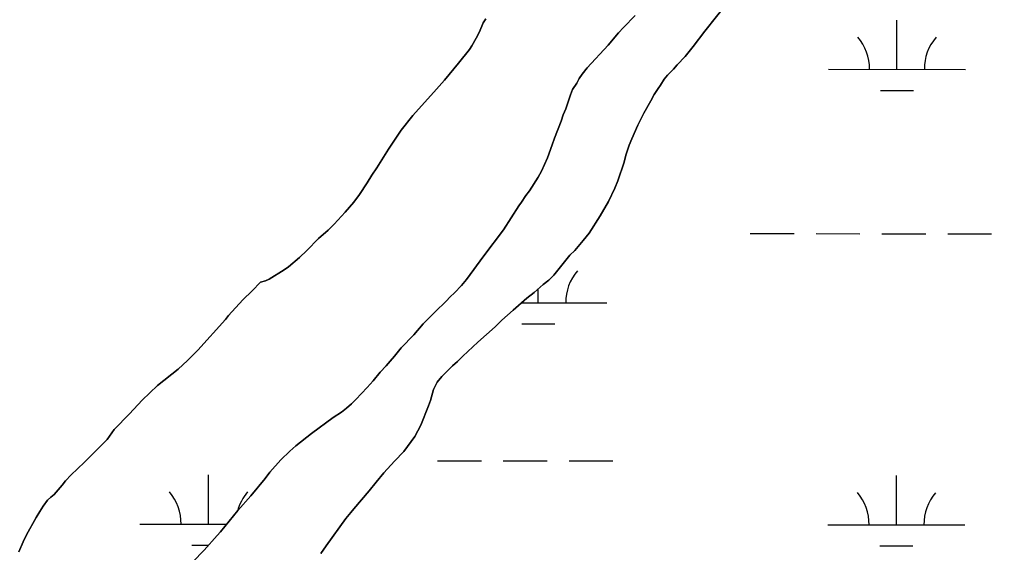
# Model space of a CAD drawing. Extents: x 3148686 to 3186545, y 916144 to 941516.
# Drawn here: x 3153841 to 3154550, y 923084 to 923473 of the extents above; entities that cross this region are included whole.
import ezdxf

# ---------------------------------------------------------------- set-up
doc = ezdxf.new("R2010")
doc.units = 0
for name, color, linetype in [('V-SITE-VEGE', 7, 'Continuous'), ('V-TOPO-SHOR', 7, 'Continuous'), ('V-WETL-SWMP', 7, 'Continuous')]:
    doc.layers.add(name, color=color, linetype=linetype)

msp = doc.modelspace()

# ---------------------------------------------------------------- linework, layer by layer
at = {"layer": 'V-SITE-VEGE'}
for p, q in [((3154357.77, 923486.32), (3154340.76, 923464.74)), ((3154281.34, 923467.45), (3154289.82, 923476.23)), ((3154179.07, 923470.85), (3154176.27, 923464.33)), ((3154180.87, 923473.81), (3154179.07, 923470.85)), ((3154277.83, 923463.61), (3154281.34, 923467.45)), ((3154176.27, 923464.33), (3154173.88, 923459.59)), ((3154270.27, 923454.46), (3154277.83, 923463.61)), ((3154340.76, 923464.74), (3154332.25, 923453.64)), ((3154170.7, 923454.06), (3154168.91, 923451.49)), ((3154173.88, 923459.59), (3154170.7, 923454.06)), ((3154254.97, 923437.99), (3154270.27, 923454.46)), ((3154332.25, 923453.64), (3154326.26, 923446.29)), ((3154168.91, 923451.49), (3154160.95, 923441.43)), ((3154326.26, 923446.29), (3154320.59, 923440.2)), ((3154160.95, 923441.43), (3154150.81, 923429)), ((3154320.59, 923440.2), (3154317.91, 923437.07)), ((3154249.06, 923430.3), (3154251.27, 923433.41)), ((3154251.27, 923433.41), (3154254.97, 923437.99)), ((3154313.35, 923432.7), (3154311.14, 923429.73)), ((3154317.91, 923437.07), (3154313.35, 923432.7)), ((3154150.81, 923429), (3154145.04, 923422.49)), ((3154244.07, 923422.06), (3154247.21, 923426.82)), ((3154247.21, 923426.82), (3154249.06, 923430.3)), ((3154308.46, 923425.35), (3154306.56, 923422.84)), ((3154311.14, 923429.73), (3154308.46, 923425.35)), ((3154145.04, 923422.49), (3154127.75, 923403.16)), ((3154239.24, 923408.12), (3154242.59, 923418.39)), ((3154242.59, 923418.39), (3154244.07, 923422.06)), ((3154303.73, 923418.62), (3154301.36, 923413.92)), ((3154306.56, 923422.84), (3154303.73, 923418.62)), ((3154301.36, 923413.92), (3154296.3, 923404.85)), ((3154235.9, 923399.13), (3154237.39, 923403.72)), ((3154237.39, 923403.72), (3154239.24, 923408.12)), ((3154296.3, 923404.85), (3154291.88, 923396.08)), ((3154127.75, 923403.16), (3154119.2, 923392.51)), ((3154231.08, 923386.66), (3154235.9, 923399.13)), ((3154119.2, 923392.51), (3154109.84, 923378.69)), ((3154291.88, 923396.08), (3154287.45, 923386.06)), ((3154229.41, 923381.71), (3154231.08, 923386.66)), ((3154287.45, 923386.06), (3154285.55, 923381.52)), ((3154109.84, 923378.69), (3154101.48, 923364.87)), ((3154225.88, 923372.36), (3154229.41, 923381.71)), ((3154285.55, 923381.52), (3154283.17, 923374.16)), ((3154221.44, 923362.46), (3154225.88, 923372.36)), ((3154281.74, 923368.99), (3154277.14, 923355.37)), ((3154283.17, 923374.16), (3154281.74, 923368.99)), ((3154101.48, 923364.87), (3154097.7, 923359.54)), ((3154219.04, 923358.25), (3154221.44, 923362.46)), ((3154094.31, 923354.01), (3154088.74, 923345.52)), ((3154097.7, 923359.54), (3154094.31, 923354.01)), ((3154212.75, 923348.17), (3154219.04, 923358.25)), ((3154277.14, 923355.37), (3154274.92, 923350.04)), ((3154210.17, 923344.69), (3154212.75, 923348.17)), ((3154274.92, 923350.04), (3154270.49, 923340.49)), ((3154084.56, 923340), (3154078.4, 923332.5)), ((3154088.74, 923345.52), (3154084.56, 923340)), ((3154205, 923337.18), (3154207.03, 923339.93)), ((3154207.03, 923339.93), (3154210.17, 923344.69)), ((3154270.49, 923340.49), (3154264.34, 923330.01)), ((3154193.92, 923319.78), (3154205, 923337.18)), ((3154078.4, 923332.5), (3154070.25, 923323.82)), ((3154264.34, 923330.01), (3154256.29, 923317.34)), ((3154065.88, 923319.49), (3154058.93, 923313.38)), ((3154070.25, 923323.82), (3154065.88, 923319.49)), ((3154179.52, 923300.74), (3154193.92, 923319.78)), ((3154058.93, 923313.38), (3154050.39, 923304.7)), ((3154252.04, 923311.87), (3154245.89, 923304.52)), ((3154256.29, 923317.34), (3154252.04, 923311.87)), ((3154050.39, 923304.7), (3154045.02, 923299.57)), ((3154245.89, 923304.52), (3154242.27, 923301.08)), ((3154045.02, 923299.57), (3154037.08, 923292.68)), ((3154166.78, 923283.53), (3154179.52, 923300.74)), ((3154242.27, 923301.08), (3154230.61, 923286.54)), ((3154033.91, 923290.51), (3154022.99, 923283.63)), ((3154037.08, 923292.68), (3154033.91, 923290.51)), ((3154022.99, 923283.63), (3154020.22, 923282.45)), ((3154163.09, 923279.14), (3154166.78, 923283.53)), ((3154230.61, 923286.54), (3154226.99, 923282.95)), ((3154016.45, 923281.48), (3154010.49, 923275.17)), ((3154020.22, 923282.45), (3154016.45, 923281.48)), ((3154158.12, 923273.64), (3154163.09, 923279.14)), ((3154222.74, 923279.67), (3154216.14, 923273.9)), ((3154226.99, 923282.95), (3154222.74, 923279.67)), ((3154010.49, 923275.17), (3154003.54, 923268.47)), ((3154152.03, 923267.61), (3154154.98, 923270.72)), ((3154154.98, 923270.72), (3154158.12, 923273.64)), ((3154210.79, 923269.84), (3154200.87, 923260.94)), ((3154216.14, 923273.9), (3154210.79, 923269.84)), ((3154003.54, 923268.47), (3153993.21, 923257.03)), ((3154143.92, 923259.74), (3154152.03, 923267.61)), ((3153993.21, 923257.03), (3153991.02, 923254.26)), ((3154135.26, 923250.96), (3154143.92, 923259.74)), ((3154200.87, 923260.94), (3154192.53, 923253.76)), ((3153991.02, 923254.26), (3153970.94, 923231.78)), ((3154128.43, 923243.09), (3154135.26, 923250.96)), ((3154187.65, 923248.76), (3154175.07, 923237.67)), ((3154192.53, 923253.76), (3154187.65, 923248.76)), ((3154119.21, 923233.58), (3154128.43, 923243.09)), ((3154114.23, 923227.35), (3154119.21, 923233.58)), ((3154175.07, 923237.67), (3154164.05, 923227.36)), ((3153970.94, 923231.78), (3153963.39, 923224.29)), ((3154111.1, 923223.88), (3154114.23, 923227.35)), ((3154164.05, 923227.36), (3154160.27, 923223.61)), ((3153963.39, 923224.29), (3153956.44, 923217.98)), ((3154103.9, 923215.82), (3154108.33, 923220.4)), ((3154108.33, 923220.4), (3154111.1, 923223.88)), ((3154156.5, 923220.34), (3154148.78, 923212.68)), ((3154160.27, 923223.61), (3154156.5, 923220.34)), ((3153956.44, 923217.98), (3153941.35, 923205.96)), ((3154098.74, 923209.42), (3154103.9, 923215.82)), ((3154148.78, 923212.68), (3154145.47, 923208.46)), ((3153941.35, 923205.96), (3153930.23, 923195.32)), ((3154094.31, 923204.48), (3154098.74, 923209.42)), ((3154145.47, 923208.46), (3154142.78, 923203.14)), ((3154086.2, 923195.88), (3154094.31, 923204.48)), ((3154142.78, 923203.14), (3154140.56, 923195.15)), ((3153930.23, 923195.32), (3153920.89, 923185.26)), ((3154079.38, 923189.48), (3154082.88, 923192.59)), ((3154082.88, 923192.59), (3154086.2, 923195.88)), ((3154139.13, 923191.08), (3154133.43, 923177.14)), ((3154140.56, 923195.15), (3154139.13, 923191.08)), ((3153920.89, 923185.26), (3153909.76, 923173.83)), ((3154069.44, 923182.72), (3154075.7, 923186.55)), ((3154075.7, 923186.55), (3154079.38, 923189.48)), ((3154053.78, 923171.03), (3154069.44, 923182.72)), ((3154133.43, 923177.14), (3154129.17, 923168.85)), ((3153909.76, 923173.83), (3153904.79, 923166.52)), ((3154042.37, 923161.89), (3154053.78, 923171.03)), ((3153904.79, 923166.52), (3153893.66, 923155.68)), ((3154129.17, 923168.85), (3154121.13, 923157.74)), ((3153893.66, 923155.68), (3153888.1, 923149.96)), ((3154031.49, 923151.65), (3154037.94, 923158.05)), ((3154037.94, 923158.05), (3154042.37, 923161.89)), ((3154121.13, 923157.74), (3154114.36, 923150.71)), ((3153888.1, 923149.96), (3153882.94, 923145.23)), ((3154023.38, 923142.68), (3154031.49, 923151.65)), ((3154114.36, 923150.71), (3154106.64, 923142.12)), ((3153882.94, 923145.23), (3153878.37, 923140.7)), ((3154019.87, 923138.11), (3154023.38, 923142.68)), ((3154106.64, 923142.12), (3154100.97, 923135.39)), ((3153874.19, 923136.36), (3153871.81, 923133.2)), ((3153878.37, 923140.7), (3153874.19, 923136.36)), ((3154009.54, 923125.47), (3154019.87, 923138.11)), ((3154100.97, 923135.39), (3154095.93, 923128.99)), ((3153871.81, 923133.2), (3153866.04, 923126.5)), ((3154095.93, 923128.99), (3154084.74, 923115.85)), ((3153861.27, 923122.16), (3153857.89, 923117.82)), ((3153863.66, 923124.53), (3153861.27, 923122.16)), ((3153866.04, 923126.5), (3153863.66, 923124.53)), ((3154000.13, 923114.68), (3154009.54, 923125.47)), ((3153855.5, 923114.07), (3153852.92, 923109.53)), ((3153857.89, 923117.82), (3153855.5, 923114.07)), ((3153987.4, 923099.12), (3154000.13, 923114.68)), ((3154082.38, 923113.36), (3154078.76, 923108.98)), ((3154084.74, 923115.85), (3154082.38, 923113.36)), ((3153852.92, 923109.53), (3153845.94, 923096.89)), ((3154078.76, 923108.98), (3154064.56, 923088.8)), ((3153984.82, 923096.56), (3153987.4, 923099.12)), ((3153843.35, 923091.75), (3153840.15, 923084.64)), ((3153845.94, 923096.89), (3153843.35, 923091.75)), ((3153975.42, 923085.76), (3153984.82, 923096.56)), ((3153967.3, 923077.16), (3153975.42, 923085.76)), ((3154064.56, 923088.8), (3154060.46, 923083.33))]:
    msp.add_line(p, q, dxfattribs=at)
at = {"layer": 'V-TOPO-SHOR'}
for points in [[(3154060.46, 923083.33), (3154064.56, 923088.8), (3154078.76, 923108.98), (3154082.38, 923113.36), (3154084.74, 923115.85), (3154095.93, 923128.99), (3154100.97, 923135.39), (3154106.64, 923142.12), (3154114.36, 923150.71), (3154121.13, 923157.74), (3154129.17, 923168.85), (3154133.43, 923177.14), (3154139.13, 923191.08), (3154140.56, 923195.15), (3154142.79, 923203.14), (3154145.47, 923208.46), (3154148.78, 923212.68), (3154156.5, 923220.34), (3154160.27, 923223.61), (3154164.05, 923227.36), (3154175.07, 923237.67), (3154187.65, 923248.76), (3154192.53, 923253.76), (3154200.87, 923260.94), (3154210.79, 923269.84), (3154216.14, 923273.9), (3154222.74, 923279.67), (3154226.99, 923282.95), (3154230.61, 923286.54), (3154242.27, 923301.08), (3154245.89, 923304.52), (3154252.04, 923311.87), (3154256.29, 923317.34), (3154264.34, 923330.01), (3154270.49, 923340.49), (3154274.92, 923350.04), (3154277.14, 923355.37), (3154281.74, 923368.99), (3154283.17, 923374.16), (3154285.55, 923381.52), (3154287.45, 923386.06), (3154291.88, 923396.08), (3154296.3, 923404.85), (3154301.36, 923413.92), (3154303.73, 923418.62), (3154306.56, 923422.84), (3154308.46, 923425.34), (3154311.14, 923429.73), (3154313.35, 923432.7), (3154317.91, 923437.07), (3154320.59, 923440.2), (3154326.26, 923446.29), (3154332.25, 923453.64), (3154340.76, 923464.74), (3154357.77, 923486.32)], [(3154289.82, 923476.23), (3154281.34, 923467.45), (3154277.83, 923463.61), (3154270.27, 923454.46), (3154254.97, 923437.99), (3154251.27, 923433.41), (3154249.06, 923430.3), (3154247.21, 923426.82), (3154244.07, 923422.06), (3154242.59, 923418.39), (3154239.24, 923408.12), (3154237.39, 923403.72), (3154235.9, 923399.13), (3154231.08, 923386.66), (3154229.41, 923381.71), (3154225.88, 923372.36), (3154221.44, 923362.46), (3154219.04, 923358.25), (3154212.75, 923348.17), (3154210.17, 923344.69), (3154207.03, 923339.93), (3154205, 923337.18), (3154193.92, 923319.78), (3154179.52, 923300.74), (3154166.78, 923283.53), (3154163.09, 923279.13), (3154158.11, 923273.64), (3154154.98, 923270.72), (3154152.03, 923267.61), (3154143.92, 923259.74), (3154135.26, 923250.96), (3154128.43, 923243.09)], [(3153840.15, 923084.64), (3153843.35, 923091.75), (3153845.94, 923096.89), (3153852.92, 923109.53), (3153855.5, 923114.07), (3153857.89, 923117.82), (3153861.27, 923122.16), (3153863.66, 923124.53), (3153866.04, 923126.5), (3153871.81, 923133.2), (3153874.19, 923136.36), (3153878.37, 923140.7), (3153882.94, 923145.23), (3153888.1, 923149.96), (3153893.66, 923155.68), (3153904.79, 923166.52), (3153909.76, 923173.83), (3153920.89, 923185.26), (3153930.23, 923195.32), (3153941.35, 923205.96), (3153956.44, 923217.98), (3153963.39, 923224.29), (3153970.94, 923231.78), (3153991.02, 923254.26), (3153993.21, 923257.03), (3154003.54, 923268.47), (3154010.49, 923275.17), (3154016.45, 923281.48), (3154020.22, 923282.45), (3154022.99, 923283.63), (3154033.91, 923290.51), (3154037.08, 923292.68), (3154045.02, 923299.57), (3154050.39, 923304.7), (3154058.93, 923313.38), (3154065.88, 923319.49), (3154070.25, 923323.82), (3154078.4, 923332.5), (3154084.56, 923340), (3154088.74, 923345.52), (3154094.31, 923354.01), (3154097.7, 923359.54), (3154101.48, 923364.87), (3154109.84, 923378.69), (3154119.2, 923392.51), (3154127.75, 923403.16), (3154145.04, 923422.49), (3154150.81, 923429), (3154160.95, 923441.43), (3154168.91, 923451.49), (3154170.7, 923454.06), (3154173.88, 923459.59), (3154176.28, 923464.33), (3154179.07, 923470.85), (3154180.87, 923473.81)], [(3154128.43, 923243.09), (3154119.21, 923233.58), (3154114.23, 923227.35), (3154111.1, 923223.88), (3154108.33, 923220.4), (3154103.9, 923215.83), (3154098.74, 923209.42), (3154094.31, 923204.48), (3154086.2, 923195.88), (3154082.88, 923192.59), (3154079.38, 923189.48), (3154075.7, 923186.55), (3154069.44, 923182.72), (3154053.78, 923171.03), (3154042.37, 923161.89), (3154037.94, 923158.05), (3154031.49, 923151.65), (3154023.38, 923142.68), (3154019.87, 923138.11), (3154009.54, 923125.47), (3154000.13, 923114.68), (3153987.4, 923099.12), (3153984.82, 923096.56), (3153975.42, 923085.76), (3153967.3, 923077.16)]]:
    msp.add_lwpolyline(points, dxfattribs=at)
at = {"layer": 'V-WETL-SWMP'}
for p, q in [((3154480.83, 923436.91), (3154480.87, 923472.91)), ((3154430.83, 923436.96), (3154530.83, 923436.85)), ((3154468.82, 923421.49), (3154492.82, 923421.46)), ((3154373.86, 923316.95), (3154405.86, 923316.92)), ((3154421.86, 923316.9), (3154453.86, 923316.86)), ((3154469.86, 923316.85), (3154501.86, 923316.81)), ((3154517.86, 923316.8), (3154549.86, 923316.76)), ((3154219.22, 923266.37), (3154219.23, 923276.6)), ((3154206.94, 923266.38), (3154269.22, 923266.32)), ((3154207.2, 923250.95), (3154231.2, 923250.93)), ((3154145.69, 923151.02), (3154177.69, 923150.98)), ((3154193.69, 923150.96), (3154225.69, 923150.93)), ((3154241.69, 923150.91), (3154273.69, 923150.88)), ((3153978.58, 923104.76), (3153978.61, 923140.76)), ((3154480.48, 923104.23), (3154480.52, 923140.23)), ((3153928.58, 923104.81), (3153992.01, 923104.75)), ((3154430.48, 923104.28), (3154530.48, 923104.18)), ((3153966.56, 923089.34), (3153978.53, 923089.33)), ((3154468.47, 923088.81), (3154492.47, 923088.79))]:
    msp.add_line(p, q, dxfattribs=at)
for points in [[(3154357.77, 923486.31), (3154340.76, 923464.74), (3154332.25, 923453.64), (3154326.26, 923446.29), (3154320.59, 923440.2), (3154317.91, 923437.07), (3154313.35, 923432.7), (3154311.14, 923429.72), (3154308.46, 923425.34), (3154306.56, 923422.84), (3154303.73, 923418.62), (3154301.36, 923413.92), (3154296.3, 923404.85), (3154291.88, 923396.08), (3154287.45, 923386.06), (3154285.55, 923381.52), (3154283.17, 923374.16), (3154281.74, 923368.99), (3154277.14, 923355.37), (3154274.92, 923350.04), (3154270.49, 923340.49), (3154264.34, 923330.01), (3154256.29, 923317.34), (3154252.04, 923311.87), (3154245.89, 923304.52), (3154242.27, 923301.08), (3154230.61, 923286.54), (3154226.99, 923282.95), (3154222.74, 923279.67), (3154216.14, 923273.9), (3154210.79, 923269.84), (3154200.87, 923260.94), (3154192.54, 923253.76), (3154187.66, 923248.76), (3154175.07, 923237.67), (3154164.05, 923227.36), (3154160.27, 923223.61), (3154156.5, 923220.34), (3154148.78, 923212.68), (3154145.47, 923208.46), (3154142.79, 923203.14), (3154140.56, 923195.15), (3154139.13, 923191.08), (3154133.43, 923177.14), (3154129.17, 923168.85), (3154121.13, 923157.74), (3154114.36, 923150.71), (3154106.64, 923142.12), (3154100.97, 923135.4), (3154095.93, 923128.99), (3154084.74, 923115.86), (3154082.38, 923113.36), (3154078.76, 923108.98), (3154064.56, 923088.8), (3154060.47, 923083.33)], [(3154108.33, 923220.4), (3154111.1, 923223.88), (3154114.23, 923227.35), (3154119.21, 923233.58), (3154128.43, 923243.09), (3154135.26, 923250.96), (3154143.92, 923259.74), (3154152.03, 923267.61), (3154154.98, 923270.72), (3154158.11, 923273.64), (3154163.09, 923279.13), (3154166.78, 923283.53), (3154179.52, 923300.74), (3154193.91, 923319.78), (3154205, 923337.18), (3154207.03, 923339.93), (3154210.17, 923344.69), (3154212.75, 923348.17), (3154219.04, 923358.25), (3154221.44, 923362.46), (3154225.88, 923372.36), (3154229.41, 923381.71), (3154231.08, 923386.66), (3154235.9, 923399.13), (3154237.39, 923403.72), (3154239.24, 923408.12), (3154242.59, 923418.39), (3154244.07, 923422.05), (3154247.21, 923426.82), (3154249.06, 923430.3), (3154251.27, 923433.41), (3154254.97, 923437.99), (3154270.27, 923454.46), (3154277.83, 923463.61), (3154281.34, 923467.45), (3154289.82, 923476.23)], [(3154180.86, 923473.81), (3154179.07, 923470.85), (3154176.28, 923464.33), (3154173.88, 923459.59), (3154170.7, 923454.06), (3154168.9, 923451.49), (3154160.95, 923441.43), (3154150.81, 923429), (3154145.04, 923422.49), (3154127.75, 923403.16), (3154119.2, 923392.51), (3154109.85, 923378.69), (3154101.48, 923364.87), (3154097.7, 923359.54), (3154094.31, 923354.01), (3154088.74, 923345.52), (3154084.56, 923340), (3154078.4, 923332.5), (3154070.25, 923323.82), (3154065.88, 923319.48), (3154058.93, 923313.38), (3154050.39, 923304.7), (3154045.02, 923299.58), (3154037.08, 923292.68), (3154033.91, 923290.51), (3154022.99, 923283.63), (3154020.22, 923282.45), (3154016.45, 923281.48), (3154010.49, 923275.17), (3154003.54, 923268.46), (3153993.21, 923257.03), (3153991.02, 923254.26), (3153970.94, 923231.78), (3153963.39, 923224.29), (3153956.44, 923217.98), (3153941.35, 923205.97), (3153930.23, 923195.32), (3153920.89, 923185.26), (3153909.76, 923173.83), (3153904.79, 923166.52), (3153893.66, 923155.68), (3153888.1, 923149.96), (3153882.94, 923145.23), (3153878.37, 923140.7), (3153874.19, 923136.36), (3153871.81, 923133.2), (3153866.04, 923126.5), (3153863.66, 923124.53), (3153861.27, 923122.16), (3153857.89, 923117.82), (3153855.5, 923114.07), (3153852.91, 923109.53), (3153845.94, 923096.89), (3153843.35, 923091.75), (3153840.15, 923084.64)], [(3153967.3, 923077.16), (3153975.42, 923085.76), (3153984.82, 923096.56), (3153987.4, 923099.12), (3154000.13, 923114.68), (3154009.54, 923125.47), (3154019.87, 923138.11), (3154023.38, 923142.68), (3154031.49, 923151.65), (3154037.94, 923158.05), (3154042.37, 923161.89), (3154053.79, 923171.03), (3154069.44, 923182.72), (3154075.7, 923186.55), (3154079.38, 923189.48), (3154082.88, 923192.59), (3154086.2, 923195.88), (3154094.31, 923204.48), (3154098.74, 923209.42), (3154103.9, 923215.83), (3154108.33, 923220.4)]]:
    msp.add_lwpolyline(points, dxfattribs=at)
for centre, start, end in [((3154425.59, 923437.44), 359.16781, 40.71147), ((3154536.08, 923437.32), 139.1678, 180.71146), ((3154274.46, 923266.79), 139.1678, 180.71146), ((3153923.33, 923105.29), 359.16781, 40.71147), ((3154033.82, 923105.18), 139.1678, 165.15232), ((3154425.24, 923104.77), 359.16781, 40.71147), ((3154535.73, 923104.65), 139.1678, 180.71146)]:
    msp.add_arc(centre, 35.25, start, end, dxfattribs=at)

doc.saveas('drawing.dxf')
